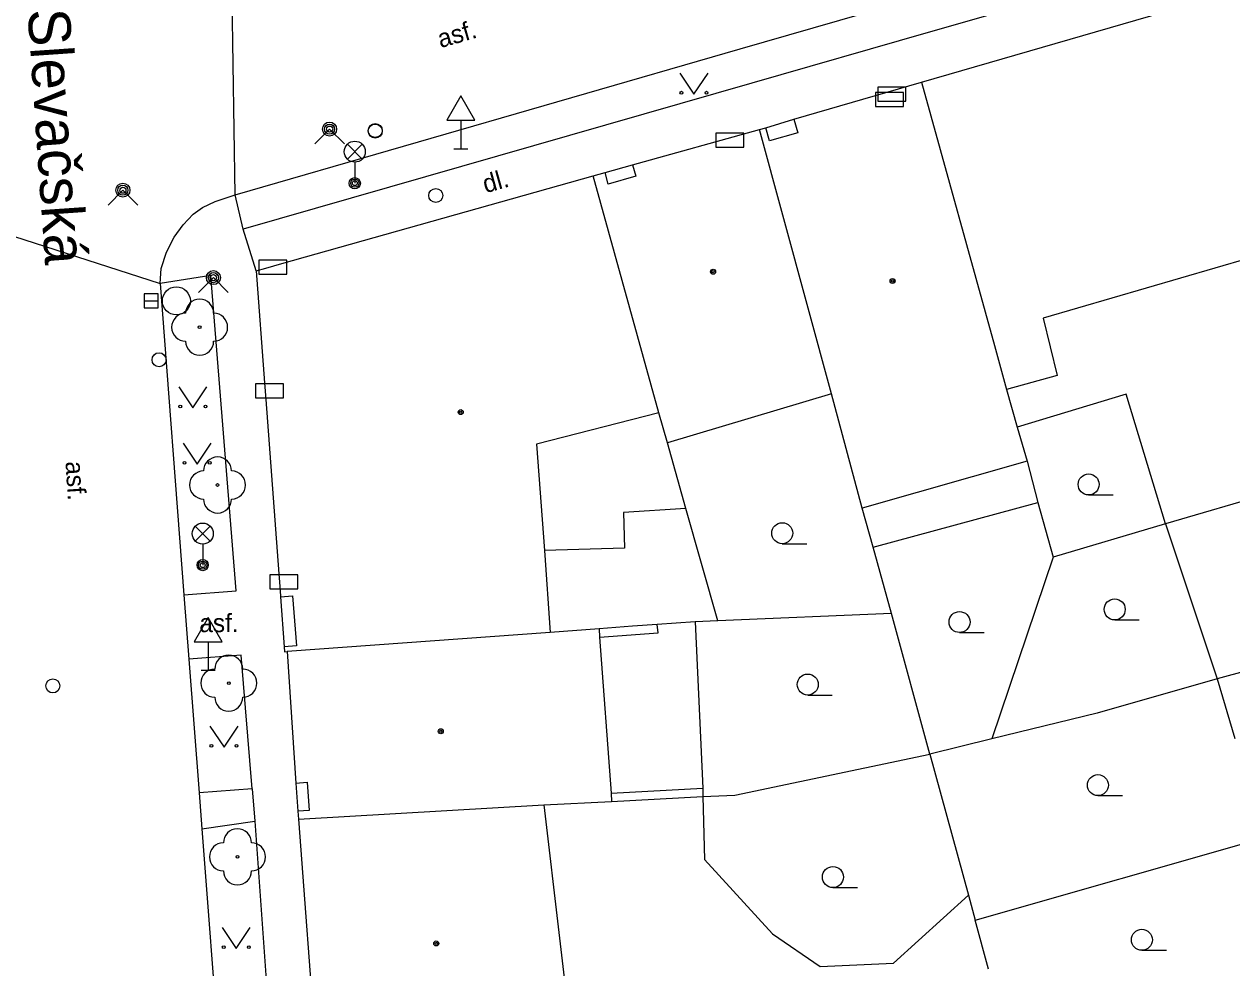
# Model space of a CAD drawing. Extents: x -596229 to -595156, y -1161237 to -1159376.
# Drawn here: x -596080.45 to -596037.33, y -1161075.95 to -1161042.27 of the extents above; entities that cross this region are included whole.
import ezdxf

# ---------------------------------------------------------------- set-up
doc = ezdxf.new("R2010")
doc.units = 0
for name, color, linetype in [('DOP - kresba z DSPS bez souradnic', 7, 'Continuous'), ('DOP - rozhrani ploch obecne', 7, 'Continuous'), ('Level 22', 7, 'Continuous'), ('Level 24', 7, 'Continuous'), ('Level 27', 7, 'Continuous'), ('Level 28', 7, 'Continuous'), ('Level 31', 7, 'Continuous'), ('Level 33', 7, 'Continuous'), ('Level 34', 7, 'Continuous'), ('Level 36', 7, 'Continuous'), ('Level 39', 7, 'Continuous'), ('Nazvy ulic', 7, 'Continuous'), ('Specificka linie pasportu komunikaci', 7, 'Continuous'), ('TM - budovy zdene_ betonove - NP', 7, 'Continuous'), ('TM - budovy zdene_ betonove - VP', 7, 'Continuous'), ('TM - chodniky - VP', 7, 'Continuous'), ('TM - komunikace - VP', 7, 'Continuous'), ('TM - letecke snimky - pomocna linie', 7, 'Continuous'), ('TM - popis povrchu', 7, 'Continuous'), ('TM - rozhrani mezi zpev. plochami mezi sebou - VP', 7, 'Continuous')]:
    doc.layers.add(name, color=color, linetype=linetype)

msp = doc.modelspace()

# ---------------------------------------------------------------- linework, layer by layer
at = {"layer": 'DOP - kresba z DSPS bez souradnic'}
for points in [[(-596041.1, -1161055.48), (-596044.99, -1161056.66)], [(-596039.7, -1161060.11), (-596041.1, -1161055.48)], [(-596050.13, -1161060.94), (-596044.25, -1161059.34)], [(-596057.81, -1161064), (-596057.84, -1161063.7)], [(-596059.9, -1161064.15), (-596057.81, -1161064)], [(-596059.49, -1161069.72), (-596056.22, -1161069.54)]]:
    msp.add_lwpolyline(points, dxfattribs=at)
at = {"layer": 'DOP - rozhrani ploch obecne'}
for points in [[(-596056.82, -1161059.56), (-596057.48, -1161057.21)], [(-596044.64, -1161057.87), (-596044.25, -1161059.34)], [(-596044.25, -1161059.34), (-596043.71, -1161061.29)], [(-596035.95, -1161059.01), (-596039.7, -1161060.11)], [(-596055.68, -1161063.57), (-596056.82, -1161059.56)], [(-596050.13, -1161060.94), (-596050.52, -1161059.55)], [(-596039.7, -1161060.11), (-596043.71, -1161061.29)], [(-596039.7, -1161060.11), (-596037.85, -1161065.64)], [(-596049.48, -1161063.31), (-596050.13, -1161060.94)], [(-596043.71, -1161061.29), (-596045.9, -1161067.78)], [(-596057.84, -1161063.7), (-596058.72, -1161063.76)], [(-596056.49, -1161063.6), (-596057.84, -1161063.7)], [(-596055.68, -1161063.57), (-596056.49, -1161063.6)], [(-596056.49, -1161063.6), (-596056.22, -1161069.54)], [(-596049.48, -1161063.31), (-596055.68, -1161063.57)], [(-596048.11, -1161068.32), (-596049.48, -1161063.31)], [(-596058.72, -1161063.76), (-596059.92, -1161063.85)], [(-596035.66, -1161065.04), (-596037.85, -1161065.64)], [(-596037.85, -1161065.64), (-596042.13, -1161066.86)], [(-596037.85, -1161065.64), (-596037.22, -1161067.77)], [(-596042.13, -1161066.86), (-596045.9, -1161067.78)], [(-596045.9, -1161067.78), (-596048.11, -1161068.32)], [(-596055.07, -1161069.79), (-596048.11, -1161068.32)], [(-596048.11, -1161068.32), (-596046.73, -1161073.36)], [(-596056.22, -1161069.54), (-596056.21, -1161069.84)], [(-596059.47, -1161070.02), (-596056.21, -1161069.84)], [(-596056.21, -1161069.84), (-596055.07, -1161069.79)], [(-596046.49, -1161074.25), (-596036.15, -1161071.3)], [(-596046.73, -1161073.36), (-596046.49, -1161074.25)], [(-596046.01, -1161076), (-596046.49, -1161074.25)]]:
    msp.add_lwpolyline(points, dxfattribs=at)
at = {"layer": 'Level 22'}
for centre in [(-596074.18, -1161053.09), (-596073.54, -1161058.72), (-596073.14, -1161065.79), (-596072.83, -1161071.99)]:
    msp.add_circle(centre, 0.05, dxfattribs=at)
for centre, start, end in [((-596074.18, -1161052.59), 0, 180), ((-596074.68, -1161053.09), 90, 270), ((-596073.68, -1161053.09), 270, 90), ((-596074.18, -1161053.59), 180, 0), ((-596073.54, -1161058.22), 0, 180), ((-596074.04, -1161058.72), 90, 270), ((-596073.04, -1161058.72), 270, 90), ((-596073.54, -1161059.22), 180, 0), ((-596073.14, -1161065.29), 0, 180), ((-596073.64, -1161065.79), 90, 270), ((-596072.64, -1161065.79), 270, 90), ((-596073.14, -1161066.29), 180, 0), ((-596072.83, -1161071.49), 0, 180), ((-596073.33, -1161071.99), 90, 270), ((-596072.33, -1161071.99), 270, 90), ((-596072.83, -1161072.49), 180, 0)]:
    msp.add_arc(centre, 0.5, start, end, dxfattribs=at)
at = {"layer": 'Level 24'}
for points in [[(-596050.048, -1161045.209), (-596049.048, -1161045.209), (-596049.048, -1161044.709), (-596050.048, -1161044.709)], [(-596049.968, -1161045.019), (-596048.968, -1161045.019), (-596048.968, -1161044.519), (-596049.968, -1161044.519)], [(-596055.748, -1161046.669), (-596054.748, -1161046.669), (-596054.748, -1161046.169), (-596055.748, -1161046.169)], [(-596072.067, -1161051.198), (-596071.067, -1161051.198), (-596071.067, -1161050.698), (-596072.067, -1161050.698)], [(-596072.188, -1161055.609), (-596071.188, -1161055.609), (-596071.188, -1161055.109), (-596072.188, -1161055.109)], [(-596071.677, -1161062.428), (-596070.677, -1161062.428), (-596070.677, -1161061.928), (-596071.677, -1161061.928)]]:
    msp.add_lwpolyline(points, close=True, dxfattribs=at)
at = {"layer": 'Level 27'}
msp.add_line((-596076.16, -1161052.15), (-596075.66, -1161052.15), dxfattribs=at)
msp.add_lwpolyline([(-596076.16, -1161052.4), (-596075.66, -1161052.4), (-596075.66, -1161051.9), (-596076.16, -1161051.9)], close=True, dxfattribs=at)
msp.add_circle((-596075.01, -1161052.15), 0.5, dxfattribs=at)
at = {"layer": 'Level 28'}
for centre in [(-596067.91, -1161046.07), (-596065.75, -1161048.39), (-596079.42, -1161065.89)]:
    msp.add_circle(centre, 0.25, dxfattribs=at)
at = {"layer": 'Level 31'}
for points in [[(-596070.07, -1161046.55), (-596069.54, -1161046.02), (-596069.01, -1161046.55)], [(-596077.45, -1161048.73), (-596076.92, -1161048.2), (-596076.39, -1161048.73)], [(-596074.22, -1161051.85), (-596073.69, -1161051.32), (-596073.16, -1161051.85)]]:
    msp.add_lwpolyline(points, dxfattribs=at)
for centre, radius in [((-596069.54, -1161046.02), 0.25), ((-596069.54, -1161046.02), 0.18), ((-596069.54, -1161046.02), 0.11), ((-596067.91, -1161046.09), 0.25), ((-596076.92, -1161048.2), 0.25), ((-596076.92, -1161048.2), 0.18), ((-596076.92, -1161048.2), 0.11), ((-596073.69, -1161051.32), 0.25), ((-596073.69, -1161051.32), 0.18), ((-596073.69, -1161051.32), 0.11), ((-596075.63, -1161054.25), 0.25)]:
    msp.add_circle(centre, radius, dxfattribs=at)
at = {"layer": 'Level 33'}
for p, q in [((-596068.905, -1161047.09), (-596068.375, -1161046.56)), ((-596068.905, -1161046.56), (-596068.375, -1161047.09)), ((-596068.64, -1161047.2), (-596068.64, -1161047.95)), ((-596074.335, -1161060.72), (-596073.805, -1161060.19)), ((-596074.335, -1161060.19), (-596073.805, -1161060.72)), ((-596074.07, -1161060.83), (-596074.07, -1161061.58))]:
    msp.add_line(p, q, dxfattribs=at)
for centre, radius in [((-596068.64, -1161046.825), 0.375), ((-596068.64, -1161047.95), 0.2), ((-596068.64, -1161047.95), 0.145), ((-596068.64, -1161047.95), 0.0876), ((-596074.07, -1161060.455), 0.375), ((-596074.07, -1161061.58), 0.2), ((-596074.07, -1161061.58), 0.145), ((-596074.07, -1161061.58), 0.0876)]:
    msp.add_circle(centre, radius, dxfattribs=at)
at = {"layer": 'Level 34'}
for p, q in [((-596064.85, -1161045.702), (-596064.85, -1161046.72)), ((-596065.1, -1161046.72), (-596064.6, -1161046.72)), ((-596073.87, -1161064.312), (-596073.87, -1161065.33)), ((-596074.12, -1161065.33), (-596073.62, -1161065.33))]:
    msp.add_line(p, q, dxfattribs=at)
for points in [[(-596065.35, -1161045.702), (-596064.35, -1161045.702), (-596064.85, -1161044.836)], [(-596074.37, -1161064.312), (-596073.37, -1161064.312), (-596073.87, -1161063.446)]]:
    msp.add_lwpolyline(points, close=True, dxfattribs=at)
at = {"layer": 'Level 36'}
for p, q in [((-596042.44, -1161059.075), (-596041.565, -1161059.075)), ((-596053.38, -1161060.815), (-596052.505, -1161060.815)), ((-596041.51, -1161063.535), (-596040.635, -1161063.535)), ((-596047.05, -1161063.985), (-596046.175, -1161063.985)), ((-596052.47, -1161066.215), (-596051.595, -1161066.215)), ((-596042.11, -1161069.805), (-596041.235, -1161069.805)), ((-596051.57, -1161073.085), (-596050.695, -1161073.085)), ((-596040.54, -1161075.325), (-596039.665, -1161075.325))]:
    msp.add_line(p, q, dxfattribs=at)
for points in [[(-596057.03, -1161044.02), (-596056.53, -1161044.77), (-596056.03, -1161044.02)], [(-596074.92, -1161055.22), (-596074.42, -1161055.97), (-596073.92, -1161055.22)], [(-596074.77, -1161057.23), (-596074.27, -1161057.98), (-596073.77, -1161057.23)], [(-596073.81, -1161067.33), (-596073.31, -1161068.08), (-596072.81, -1161067.33)], [(-596073.37, -1161074.51), (-596072.87, -1161075.26), (-596072.37, -1161074.51)]]:
    msp.add_lwpolyline(points, dxfattribs=at)
for centre, radius in [((-596056.98, -1161044.72), 0.05), ((-596056.081, -1161044.72), 0.05), ((-596074.87, -1161055.92), 0.05), ((-596073.971, -1161055.92), 0.05), ((-596074.72, -1161057.93), 0.05), ((-596073.821, -1161057.93), 0.05), ((-596042.44, -1161058.7), 0.375), ((-596053.38, -1161060.44), 0.375), ((-596041.51, -1161063.16), 0.375), ((-596047.05, -1161063.61), 0.375), ((-596052.47, -1161065.84), 0.375), ((-596073.76, -1161068.03), 0.05), ((-596072.861, -1161068.03), 0.05), ((-596042.11, -1161069.43), 0.375), ((-596051.57, -1161072.71), 0.375), ((-596040.54, -1161074.95), 0.375), ((-596073.32, -1161075.21), 0.05), ((-596072.421, -1161075.21), 0.05)]:
    msp.add_circle(centre, radius, dxfattribs=at)
at = {"layer": 'Level 39'}
for centre, radius in [((-596055.85, -1161051.11), 0.09), ((-596055.85, -1161051.11), 0.0398), ((-596049.44, -1161051.44), 0.09), ((-596049.44, -1161051.44), 0.0398), ((-596064.86, -1161056.12), 0.09), ((-596064.86, -1161056.12), 0.0398), ((-596065.57, -1161067.51), 0.09), ((-596065.57, -1161067.51), 0.0398), ((-596065.73, -1161075.08), 0.09), ((-596065.73, -1161075.08), 0.0398)]:
    msp.add_circle(centre, radius, dxfattribs=at)
at = {"layer": 'Specificka linie pasportu komunikaci'}
for points in [[(-596072.91, -1161048.36), (-596073.06, -1161039.03)], [(-596082.68, -1161049.24), (-596075.59, -1161051.53)]]:
    msp.add_lwpolyline(points, dxfattribs=at)
at = {"layer": 'TM - budovy zdene_ betonove - NP'}
for points in [[(-596053.84, -1161046.44), (-596053.97, -1161045.97)], [(-596052.96, -1161045.67), (-596052.82, -1161046.15), (-596053.84, -1161046.44)], [(-596058.72, -1161047.3), (-596058.61, -1161047.7), (-596059.59, -1161047.98), (-596059.7, -1161047.57)], [(-596071.29, -1161062.71), (-596070.86, -1161062.68), (-596070.72, -1161064.46)], [(-596070.72, -1161064.46), (-596071.16, -1161064.49)], [(-596070.74, -1161069.36), (-596070.34, -1161069.33), (-596070.27, -1161070.33), (-596070.67, -1161070.36)]]:
    msp.add_lwpolyline(points, dxfattribs=at)
at = {"layer": 'TM - budovy zdene_ betonove - VP'}
for points in [[(-596048.41, -1161044.34), (-596031.58, -1161039.47)], [(-596052.96, -1161045.67), (-596048.41, -1161044.34)], [(-596048.41, -1161044.34), (-596045.8, -1161053.74)], [(-596058.72, -1161047.3), (-596054.19, -1161046.03)], [(-596054.19, -1161046.03), (-596053.97, -1161045.97)], [(-596051.62, -1161055.47), (-596054.19, -1161046.03)], [(-596053.97, -1161045.97), (-596052.96, -1161045.67)], [(-596059.7, -1161047.57), (-596058.72, -1161047.3)], [(-596072.16, -1161051.08), (-596071.82, -1161050.98), (-596071.24, -1161050.82), (-596060.13, -1161047.69)], [(-596060.13, -1161047.69), (-596059.7, -1161047.57)], [(-596057.79, -1161056.14), (-596060.13, -1161047.69)], [(-596036.71, -1161050.63), (-596044.06, -1161052.77)], [(-596072.16, -1161051.08), (-596071.86, -1161055.07), (-596071.82, -1161055.67), (-596071.35, -1161061.89), (-596071.31, -1161062.49), (-596071.29, -1161062.71)], [(-596044.06, -1161052.77), (-596043.56, -1161054.81)], [(-596045.8, -1161053.74), (-596045.37, -1161055.31)], [(-596043.56, -1161054.81), (-596045.37, -1161055.31)], [(-596051.62, -1161055.47), (-596057.48, -1161057.21)], [(-596050.52, -1161059.55), (-596051.62, -1161055.47)], [(-596045.37, -1161055.31), (-596044.99, -1161056.66)], [(-596057.79, -1161056.14), (-596062.15, -1161057.26)], [(-596057.48, -1161057.21), (-596057.79, -1161056.14)], [(-596044.99, -1161056.66), (-596044.64, -1161057.87)], [(-596062.15, -1161057.26), (-596061.87, -1161061.06)], [(-596044.64, -1161057.87), (-596050.52, -1161059.55)], [(-596061.87, -1161061.06), (-596061.66, -1161063.98)], [(-596071.29, -1161062.71), (-596071.16, -1161064.49)], [(-596061.66, -1161063.98), (-596071.05, -1161064.66)], [(-596059.92, -1161063.85), (-596061.66, -1161063.98)], [(-596059.92, -1161063.85), (-596059.9, -1161064.15)], [(-596059.9, -1161064.15), (-596059.49, -1161069.72)], [(-596071.16, -1161064.49), (-596071.15, -1161064.67)], [(-596071.15, -1161064.67), (-596071.05, -1161064.66)], [(-596071.05, -1161064.66), (-596070.74, -1161069.36)], [(-596070.74, -1161069.36), (-596070.67, -1161070.36)], [(-596059.49, -1161069.72), (-596059.47, -1161070.02)], [(-596070.65, -1161070.64), (-596061.89, -1161070.13)], [(-596061.89, -1161070.13), (-596059.47, -1161070.02)], [(-596061.89, -1161070.13), (-596060.77, -1161079.65)], [(-596070.67, -1161070.36), (-596070.65, -1161070.64)], [(-596070.65, -1161070.64), (-596070.02, -1161079.04), (-596069.98, -1161079.64), (-596069.97, -1161079.8)]]:
    msp.add_lwpolyline(points, dxfattribs=at)
at = {"layer": 'TM - chodniky - VP'}
for points in [[(-596027.29, -1161036.73), (-596030.37, -1161037.6), (-596039.23, -1161040.02), (-596048.17, -1161042.57)], [(-596048.17, -1161042.57), (-596054.47, -1161044.38)], [(-596054.47, -1161044.38), (-596072.62, -1161049.59)], [(-596072.62, -1161049.59), (-596072.91, -1161048.36)], [(-596074.74, -1161062.64), (-596072.87, -1161062.5), (-596073.78, -1161051.24), (-596075.59, -1161051.53)], [(-596072.7, -1161064.79), (-596074.56, -1161064.93)], [(-596072.31, -1161069.56), (-596072.7, -1161064.79)], [(-596072.31, -1161069.56), (-596074.2, -1161069.71)], [(-596074.1, -1161070.99), (-596072.21, -1161070.72)], [(-596072.21, -1161070.72), (-596071.61, -1161079.04)]]:
    msp.add_lwpolyline(points, dxfattribs=at)
at = {"layer": 'TM - komunikace - VP'}
for points in [[(-596054.88, -1161043.15), (-596048.72, -1161041.37)], [(-596072.91, -1161048.36), (-596054.88, -1161043.15)], [(-596075.59, -1161051.53), (-596075.55, -1161051), (-596075.36, -1161050.41), (-596075.09, -1161049.88), (-596074.77, -1161049.43), (-596074.41, -1161049.05), (-596074.08, -1161048.82), (-596073.62, -1161048.6), (-596072.91, -1161048.36)], [(-596075.59, -1161051.53), (-596074.74, -1161062.64)], [(-596074.74, -1161062.64), (-596074.56, -1161064.93)], [(-596074.56, -1161064.93), (-596074.2, -1161069.71)], [(-596074.2, -1161069.71), (-596074.1, -1161070.99)], [(-596074.1, -1161070.99), (-596073.47, -1161079.2)]]:
    msp.add_lwpolyline(points, dxfattribs=at)
at = {"layer": 'TM - letecke snimky - pomocna linie'}
for points in [[(-596056.82, -1161059.56), (-596059.05, -1161059.7), (-596059.01, -1161060.97), (-596061.87, -1161061.06)], [(-596056.21, -1161069.84), (-596056.15, -1161072.09), (-596053.73, -1161074.74), (-596052.03, -1161075.9), (-596049.41, -1161075.78), (-596046.73, -1161073.36)]]:
    msp.add_lwpolyline(points, dxfattribs=at)
at = {"layer": 'TM - rozhrani mezi zpev. plochami mezi sebou - VP'}
for points in [[(-596072.16, -1161051.08), (-596072.62, -1161049.59)], [(-596072.31, -1161069.56), (-596072.21, -1161070.72)]]:
    msp.add_lwpolyline(points, dxfattribs=at)

# ---------------------------------------------------------------- texts
at = {"layer": 'Nazvy ulic'}
msp.add_text('Slevačská', height=1.5, rotation=273.9559, dxfattribs=at).set_placement((-596080.325, -1161041.768))
at = {"layer": 'TM - popis povrchu'}
for s, rotation, p in [('asf.', 15.99, (-596065.58, -1161043.13)), ('dl.', 15.64, (-596063.97, -1161048.31)), ('asf.', 273.71, (-596078.97, -1161057.89))]:
    msp.add_text(s, height=0.65, rotation=rotation, dxfattribs=at).set_placement(p)
msp.add_text('asf.', height=0.65, dxfattribs=at).set_placement((-596074.19, -1161063.97))

doc.saveas('drawing.dxf')
